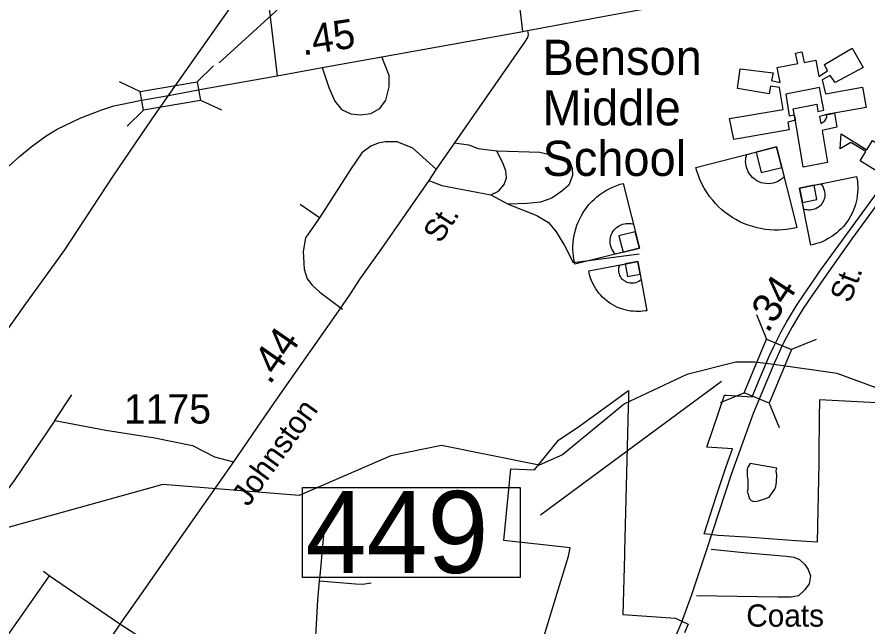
# Model space of a CAD drawing. Extents: x 2082433 to 2279600, y 546599 to 755198.
# Drawn here: x 2136223 to 2139852, y 594769 to 597373 of the extents above; entities that cross this region are included whole.
import ezdxf

# ---------------------------------------------------------------- set-up
doc = ezdxf.new("R2010")
doc.units = 0
for name, color, linetype in [('Exist Boundary Political City Limit New', 7, 'Continuous'), ('Exist Cultural Educational Facility Middle CELL', 7, 'Continuous'), ('Exist Cultural Educational Facility Middle Footprint', 7, 'Continuous'), ('Exist Cultural Educational Facility Middle Label', 7, 'Continuous'), ('Exist Cultural Recreational Baseball or SoftBall Diamond CELL', 7, 'Continuous'), ('Exist Hydrographic Creek Single Shore', 7, 'Continuous'), ('Exist Hydrographic Misc Water Feature', 7, 'Continuous'), ('Exist Railroad Mainline', 7, 'Continuous'), ('Exist Road Non-System Type 51', 7, 'Continuous'), ('Exist Road Non-System Type 51 Label', 7, 'Continuous'), ('Exist Road Primary US Attributed', 7, 'Continuous'), ('Exist Road Primary US Mileage Hundredths English Label', 7, 'Continuous'), ('Exist Road Primary US Structure Standard Bridge CELL', 7, 'Continuous'), ('Exist Road Primary US Structure Standard Bridge Number Label', 7, 'Continuous'), ('Exist Road Secondary Mileage Hundredths English Label', 7, 'Continuous'), ('Exist Road Secondary Structure Standard Bridge CELL', 7, 'Continuous'), ('Exist Road Secondary Structure Standard Bridge Number Label', 7, 'Continuous'), ('Exist Road Secondary Type 51 Attributed', 7, 'Continuous'), ('Exist Road Secondary Type 51 Label', 7, 'Continuous'), ('Exist Road Secondary Type 51 Number Label', 7, 'Continuous'), ('Map Preparation Boundary City Limit Buffer Line', 7, 'Continuous')]:
    doc.layers.add(name, color=color, linetype=linetype)

msp = doc.modelspace()

# ---------------------------------------------------------------- linework, layer by layer
at = {"layer": 'Exist Boundary Political City Limit New'}
for points in [[(2140000, 595720.7), (2139648.5, 595739.1), (2139647.8, 595660.1), (2139646.2, 595508.4), (2139645.8, 595467.8), (2139639, 595130.8), (2139549.8, 595137.1), (2139548, 595137.2), (2139433, 595145.2), (2139413.5, 595146.6), (2139337.5, 595151.8), (2139310, 595153.8), (2139217, 595160.2), (2139156, 595166.5), (2139209.8, 595330.6), (2139245.8, 595440.7), (2139259.2, 595478), (2139278, 595529.7), (2139168.5, 595536.9), (2139243.8, 595758.8), (2139252.2, 595758.4), (2139361.2, 595752.1), (2139395.2, 595834.6), (2139436, 595927.5), (2139453, 595963.5), (2139489.5, 596037.3), (2139507.5, 596070.8), (2139542, 596127.8), (2139553.8, 596145.2), (2139580.5, 596185), (2139628.2, 596253.4), (2139651, 596287.6), (2140000, 596768)], [(2138443, 594635.1), (2138488.8, 594782.6), (2138506.2, 594838.7), (2138576.8, 595071), (2138585, 595107.5), (2138301, 595138.7), (2138331.5, 595443.6), (2138432.5, 595440.5), (2138534.5, 595566.7), (2138626.2, 595627.5), (2138834, 595777.9), (2138833, 595735.4), (2138832.2, 595708.8), (2138827.8, 595536.7), (2138816.2, 595092.1), (2138815.8, 595076.1), (2138809.8, 594822.4), (2139034.5, 594807.1), (2139088.2, 594781), (2139073.2, 594743.8)]]:
    msp.add_lwpolyline(points, dxfattribs=at)
at = {"layer": 'Exist Cultural Educational Facility Middle CELL'}
msp.add_lwpolyline([(2139905.3, 596707.7), (2139822.1, 596759.2), (2139846.4, 596798.4), (2139782.5, 596837.9), (2139737.2, 596810.7), (2139742.2, 596874.2), (2139851.4, 596806.5), (2139875.7, 596845.7), (2139958.9, 596794.1)], close=True, dxfattribs=at)
at = {"layer": 'Exist Cultural Educational Facility Middle Footprint'}
msp.add_lwpolyline([(2139847.9, 596987.2), (2139678.5, 596956.6), (2139648.3, 596948.7), (2139654.5, 596918.4), (2139672, 596930.1), (2139680.2, 596944.1), (2139678.8, 596956.1), (2139713.2, 596962.9), (2139723.3, 596903.1), (2139661, 596887.8), (2139682.9, 596752.3), (2139579.1, 596731.5), (2139546.3, 596929.3), (2139537, 596980.9), (2139637.5, 597000.3), (2139642.5, 596969.7), (2139667.6, 596975.2), (2139649, 597071.4), (2139504.8, 597044), (2139520.1, 596951.2), (2139540.6, 596954.7), (2139546.6, 596932), (2139513.5, 596923.8), (2139519, 596891.6), (2139282.9, 596849.5), (2139264.3, 596939.1), (2139494.1, 596978.2), (2139478.5, 597071.4), (2139439.2, 597077.9), (2139434.8, 597045.1), (2139298.2, 597068.1), (2139310.2, 597152.2), (2139451.2, 597134.7), (2139444.7, 597102), (2139480.7, 597093.2), (2139468.7, 597157.7), (2139556.1, 597174.1), (2139546.3, 597218.9), (2139573.6, 597224.4), (2139583.4, 597179.5), (2139633.7, 597188.3), (2139645.7, 597119.4), (2139682.9, 597143.5), (2139669.8, 597169.7), (2139787.8, 597239.7), (2139835.9, 597157.7), (2139715.7, 597093.2), (2139694.9, 597122.7), (2139661, 597105.2), (2139675.2, 597045.1), (2139832.6, 597073.5)], close=True, dxfattribs=at)
at = {"layer": 'Exist Cultural Recreational Baseball or SoftBall Diamond CELL'}
for points in [[(2139465.4, 596818.1), (2139552.8, 596474.1), (2139542.6, 596471.5), (2139524.9, 596468.1), (2139508.7, 596465.8), (2139491.1, 596464.2), (2139474.5, 596463.3), (2139455.4, 596463.3), (2139436.3, 596464.1), (2139416.3, 596466.5), (2139398.3, 596469.5), (2139382.4, 596472.9), (2139363.9, 596478.1), (2139343.8, 596484.6), (2139324.9, 596492.1), (2139309.4, 596499.3), (2139291.8, 596508.4), (2139279.2, 596515.7), (2139264.7, 596525.3), (2139245.9, 596539), (2139232.3, 596550.2), (2139216.8, 596564.6), (2139204.3, 596577.5), (2139193.1, 596590.5), (2139179.8, 596606.9), (2139166.1, 596627.2), (2139156.5, 596642.8), (2139145.7, 596663.7), (2139138.6, 596679.3), (2139131.9, 596696.4), (2139125.4, 596715.4), (2139121.4, 596730.8)], [(2139465.4, 596818.1), (2139497.8, 596691.2), (2139490.9, 596684.3), (2139481.9, 596677.5), (2139471, 596671.3), (2139460.8, 596667), (2139450.8, 596664.1), (2139441.2, 596662.3), (2139430.4, 596661.3), (2139419.5, 596661.9), (2139410, 596663.5), (2139400.4, 596665.8), (2139391, 596669.3), (2139384.1, 596672.8), (2139375.5, 596678), (2139368.3, 596683.6), (2139364, 596686.9), (2139355.4, 596696.2), (2139350, 596703.8), (2139344.6, 596712.2), (2139341, 596720.2), (2139338.4, 596728.2), (2139335.7, 596737.6), (2139334.2, 596746.7), (2139333.6, 596756.7), (2139334.2, 596765), (2139335.1, 596773.4), (2139336.8, 596780.5), (2139338.5, 596786)], [(2139465.4, 596818.1), (2139378.2, 596796), (2139400.4, 596708.8), (2139487.6, 596730.9)], [(2139563.8, 596643), (2139807.5, 596691.6), (2139808.9, 596684.4), (2139810.6, 596671.9), (2139811.7, 596660.5), (2139812.1, 596648.1), (2139812.2, 596636.5), (2139811.4, 596623.2), (2139810.2, 596609.9), (2139807.8, 596596), (2139805.1, 596583.5), (2139802.1, 596572.5), (2139797.8, 596559.7), (2139792.5, 596545.9), (2139786.6, 596533), (2139781, 596522.4), (2139774, 596510.4), (2139768.5, 596501.9), (2139761.3, 596492.1), (2139751, 596479.4), (2139742.7, 596470.3), (2139732.1, 596460), (2139722.6, 596451.7), (2139713.1, 596444.4), (2139701.1, 596435.7), (2139686.4, 596426.9), (2139675.2, 596420.7), (2139660.2, 596413.9), (2139649, 596409.5), (2139636.8, 596405.5), (2139623.3, 596401.6), (2139612.4, 596399.3)], [(2138880, 596386.6), (2138604.6, 596317.2), (2138602.6, 596325.4), (2138599.9, 596339.5), (2138598.1, 596352.5), (2138596.8, 596366.6), (2138596.1, 596379.9), (2138596.2, 596395.1), (2138596.8, 596410.4), (2138598.8, 596426.4), (2138601.2, 596440.8), (2138604, 596453.5), (2138608.1, 596468.3), (2138613.4, 596484.4), (2138619.4, 596499.5), (2138625.2, 596511.9), (2138632.5, 596526), (2138638.4, 596536), (2138646, 596547.6), (2138657, 596562.6), (2138666, 596573.5), (2138677.5, 596585.9), (2138687.9, 596595.8), (2138698.3, 596604.8), (2138711.5, 596615.4), (2138727.7, 596626.3), (2138740.2, 596634), (2138756.9, 596642.6), (2138769.4, 596648.3), (2138783.1, 596653.6), (2138798.3, 596658.8), (2138810.6, 596662)], [(2139563.8, 596643), (2139653.7, 596661), (2139658.3, 596655.9), (2139662.7, 596649.4), (2139666.6, 596641.5), (2139669.2, 596634.3), (2139670.9, 596627.2), (2139671.9, 596620.4), (2139672.1, 596612.8), (2139671.3, 596605.2), (2139669.9, 596598.6), (2139667.9, 596592), (2139665.2, 596585.6), (2139662.4, 596580.9), (2139658.5, 596575), (2139654.3, 596570.2), (2139651.9, 596567.3), (2139645.1, 596561.7), (2139639.6, 596558.1), (2139633.5, 596554.7), (2139627.7, 596552.4), (2139622.1, 596550.9), (2139615.4, 596549.4), (2139609, 596548.7), (2139602, 596548.6), (2139596.2, 596549.3), (2139590.3, 596550.3), (2139585.5, 596551.7), (2139581.7, 596553.1)], [(2139563.8, 596643), (2139576.1, 596581.2), (2139637.9, 596593.5), (2139625.6, 596655.3)], [(2138880, 596386.6), (2138778.4, 596360.9), (2138772.9, 596366.4), (2138767.5, 596373.6), (2138762.6, 596382.4), (2138759.1, 596390.5), (2138756.8, 596398.5), (2138755.4, 596406.2), (2138754.6, 596414.9), (2138755.1, 596423.6), (2138756.4, 596431.2), (2138758.2, 596438.8), (2138761, 596446.4), (2138763.9, 596451.8), (2138768, 596458.8), (2138772.5, 596464.5), (2138775.2, 596467.9), (2138782.6, 596474.8), (2138788.7, 596479.1), (2138795.4, 596483.4), (2138801.9, 596486.3), (2138808.2, 596488.4), (2138815.8, 596490.5), (2138823.1, 596491.7), (2138831, 596492.1), (2138837.7, 596491.6), (2138844.4, 596490.9), (2138850.1, 596489.5), (2138854.5, 596488.2)], [(2138880, 596386.6), (2138862.4, 596456.4), (2138792.6, 596438.8), (2138810.2, 596369)], [(2138872.9, 596328.6), (2138911.9, 596119.2), (2138905.6, 596118.1), (2138895, 596116.7), (2138885.2, 596116), (2138874.5, 596115.7), (2138864.6, 596115.8), (2138853.2, 596116.6), (2138841.8, 596117.8), (2138829.9, 596120), (2138819.2, 596122.5), (2138809.8, 596125.1), (2138798.9, 596128.9), (2138787.1, 596133.6), (2138776.1, 596138.8), (2138767.1, 596143.7), (2138756.9, 596149.9), (2138749.7, 596154.7), (2138741.3, 596161), (2138730.6, 596169.9), (2138722.9, 596177.2), (2138714.2, 596186.4), (2138707.2, 596194.6), (2138701, 596202.8), (2138693.7, 596213.2), (2138686.3, 596225.9), (2138681.1, 596235.6), (2138675.5, 596248.5), (2138671.8, 596258.1), (2138668.5, 596268.6), (2138665.3, 596280.2), (2138663.5, 596289.6)], [(2138872.9, 596328.6), (2138887.3, 596251.4), (2138882.9, 596247.5), (2138877.3, 596243.8), (2138870.5, 596240.5), (2138864.2, 596238.3), (2138858.2, 596236.9), (2138852.3, 596236.2), (2138845.8, 596236.1), (2138839.3, 596236.8), (2138833.7, 596238.1), (2138828, 596239.9), (2138822.5, 596242.3), (2138818.6, 596244.7), (2138813.6, 596248.1), (2138809.5, 596251.8), (2138807, 596253.9), (2138802.3, 596259.8), (2138799.3, 596264.6), (2138796.4, 596269.8), (2138794.5, 596274.8), (2138793.3, 596279.7), (2138792.1, 596285.4), (2138791.5, 596290.9), (2138791.6, 596296.9), (2138792.2, 596301.8), (2138793.1, 596306.9), (2138794.4, 596311), (2138795.6, 596314.3)], [(2138872.9, 596328.6), (2138819.8, 596318.7), (2138829.7, 596265.6), (2138882.7, 596275.5)]]:
    msp.add_lwpolyline(points, close=True, dxfattribs=at)
at = {"layer": 'Exist Hydrographic Creek Single Shore'}
msp.add_lwpolyline([(2140083.9, 595718.9), (2139724.8, 595850.7), (2139453.7, 595890.1), (2139371, 595899.4), (2139291.7, 595898.9), (2139082.8, 595847.4), (2138816.8, 595721.5), (2138551.7, 595503.8), (2138451.6, 595460), (2138034.7, 595543.8), (2137818.6, 595499), (2137427.8, 595329.7), (2136844.6, 595377.7), (2135895.6, 595114.7), (2135512.5, 595115.9), (2135228.5, 595170.8), (2134886.5, 595377.9), (2134551.7, 595735.6), (2134275.7, 596082.4), (2134191.6, 596251.4), (2133962.5, 597164.7), (2133903.5, 597297.2), (2133200.6, 597937.9)], dxfattribs=at)
at = {"layer": 'Exist Hydrographic Misc Water Feature'}
msp.add_lwpolyline([(2139466.3, 595447.3), (2139352.3, 595466.6), (2139344.3, 595454.4), (2139340.2, 595442.9), (2139340.6, 595426.6), (2139340.6, 595414.4), (2139342.8, 595396.7), (2139342.8, 595378.8), (2139342.8, 595354.5), (2139340.8, 595346.7), (2139342.8, 595340.7), (2139346.7, 595326.7), (2139350.6, 595316.8), (2139357, 595308.5), (2139369.1, 595304.7), (2139383, 595306.6), (2139393.1, 595308.7), (2139410.7, 595315), (2139434.7, 595323.2), (2139444.5, 595337), (2139458.5, 595357.2), (2139462.8, 595369.2), (2139464.8, 595387.1), (2139466.5, 595417.3), (2139464.2, 595435.1), (2139466.3, 595447.3)], dxfattribs=at)
at = {"layer": 'Exist Railroad Mainline'}
msp.add_lwpolyline([(2134527.2, 593667.5), (2134688.3, 593900), (2134802.1, 594052.2), (2135000.2, 594341.2), (2135424.7, 594949.7), (2135576, 595167.7), (2135707.1, 595359.6), (2135981.5, 595757.3), (2136253.8, 596138.9), (2136427.3, 596379.2), (2136632.7, 596694), (2136796.3, 596934.6), (2136870.1, 597038.6), (2137144.2, 597427.7)], dxfattribs=at)
at = {"layer": 'Exist Road Non-System Type 51'}
for p, q in [((2138382.1, 597311.3), (2138336, 597720)), ((2138245.3, 596614.1), (2138320.2, 596574.6)), ((2137514, 596515.5), (2137431.2, 596572.7)), ((2138597.2, 596325.3), (2138879.1, 596362.7)), ((2136383.4, 595651.1), (2136456.4, 595759.5))]:
    msp.add_line(p, q, dxfattribs=at)
for points in [[(2138336, 597720), (2137918.1, 597637.2), (2137325.7, 597531.7), (2137302.1, 597517.9), (2137290.2, 597492.3), (2137294.2, 597458.8), (2137333.1, 597121.8)], [(2137525.8, 597158.1), (2137553.4, 597071.4), (2137579, 597014.2), (2137608.6, 596978.8), (2137648, 596959), (2137689.4, 596955.1), (2137732.8, 596961), (2137772.2, 596982.7), (2137797.8, 597018.2), (2137811.6, 597075.3), (2137811.6, 597122.7), (2137780.4, 597202.9)], [(2138011.7, 596722.8), (2137912.2, 596813.2), (2137845.2, 596840.8), (2137793.9, 596840.8), (2137764.3, 596834.8), (2137732.8, 596821), (2137695.3, 596793.4), (2137646.1, 596722.5), (2137514, 596515.5)], [(2138090, 596836.2), (2138150.7, 596827), (2138192.1, 596811.2), (2138271, 596801.3)], [(2138245.3, 596614.1), (2138278.8, 596629.8), (2138302.5, 596657.4), (2138312.4, 596687), (2138310.4, 596716.6), (2138298.6, 596746.1), (2138271, 596801.3)], [(2138271, 596801.3), (2138454.3, 596795.4), (2138533.1, 596777.7), (2138572.6, 596765.9), (2138586.4, 596748.1), (2138592.3, 596726.4), (2138594.3, 596696.9), (2138578.5, 596655.5), (2138548.9, 596629.8), (2138505.5, 596600.3), (2138458.2, 596582.5), (2138401.1, 596576.6), (2138320.2, 596574.6)], [(2137980.5, 596674.7), (2138036.4, 596653.5), (2138245.3, 596614.1)], [(2138320.2, 596574.6), (2138442.5, 596525.4), (2138491.8, 596495.8), (2138525.3, 596456.4), (2138560.7, 596397.2), (2138597.2, 596325.3)], [(2137514, 596515.5), (2137454.8, 596430.7), (2137445, 596371.6), (2137448.9, 596296.7), (2137460.8, 596255.3), (2137482.4, 596227.7), (2137516, 596198.1), (2137612.5, 596125.2)], [(2136383.4, 595651.1), (2136210, 595394.8), (2136004.9, 595116.9)], [(2136383.4, 595651.1), (2136602.3, 595609.7), (2136811.2, 595576.2), (2136971.9, 595543.6), (2137066.1, 595495.5), (2137146.6, 595473.9)], [(2137454.5, 593898.7), (2137469.9, 594249.5), (2137491.4, 594604.5), (2137507.1, 594883.6), (2137514.8, 594966.4), (2137518.6, 595002.4), (2137537.7, 595224.7)], [(2139186.6, 595101.1), (2139326.6, 595087.3), (2139508, 595071.5), (2139539.5, 595067.6), (2139563.2, 595057.7), (2139586.8, 595036), (2139600.6, 595014.3), (2139610.5, 594986.7), (2139604.6, 594953.2), (2139584.8, 594925.6), (2139559.2, 594902), (2139527.7, 594896.1), (2139470.5, 594896.1), (2139123.6, 594902)], [(2136360.5, 594987.6), (2136161.1, 594702.9), (2135859, 594914.7), (2135664.4, 594628.4), (2135509.8, 594413.7), (2135817.5, 594203.3), (2135963.5, 594415.2), (2136161.1, 594702.9), (2136470, 594492.9)], [(2136661.1, 594781.4), (2136360.5, 594987.6), (2136335, 595006)], [(2137514.8, 594966.4), (2137667.4, 594953.1), (2137698.6, 594952.5), (2137734.9, 594957.5)], [(2136791.2, 594646.2), (2136793.8, 594674.2), (2136791.8, 594687.6), (2136788, 594695.8), (2136781, 594704.8), (2136774.7, 594708.6), (2136661.1, 594781.4), (2136470, 594492.9), (2136775.9, 594292.2)]]:
    msp.add_lwpolyline(points, dxfattribs=at)
at = {"layer": 'Exist Road Primary US Attributed'}
for points in [[(2138401.6, 597316.1), (2138753.9, 597380.9), (2139118.6, 597447.9), (2139494.7, 597515.4), (2139773.6, 597562.9), (2139981.1, 597597.5), (2140056, 597614), (2140100, 597625.9), (2140165.4, 597650.4), (2140227, 597676.5), (2140334, 597729.5), (2140387, 597763), (2140441, 597804.1), (2140486.4, 597845.2), (2140514.5, 597866.8), (2140630.2, 598002), (2140759.9, 598172.8), (2140864.7, 598322.1), (2141028.5, 598538)], [(2136152, 596703.9), (2136204.8, 596751.2), (2136233.1, 596778.2), (2136283.4, 596818.7), (2136346.5, 596865.4), (2136394.7, 596894.3), (2136495.2, 596942.4), (2136584.2, 596977), (2136635.3, 596993.9), (2136672.1, 597001.3), (2136747.4, 597016.4), (2136870.1, 597038.6), (2137018.8, 597066.5), (2137333.1, 597121.8), (2137525.8, 597158.1), (2137780.4, 597202.9), (2138382.1, 597311.3), (2138401.6, 597316.1)]]:
    msp.add_lwpolyline(points, dxfattribs=at)
at = {"layer": 'Exist Road Primary US Structure Standard Bridge CELL'}
for p, q in [((2136992.3, 597096.2), (2137061.4, 597164.6)), ((2136659, 597097.5), (2136747.8, 597055.6)), ((2137006.2, 597018.2), (2137095, 596976.3)), ((2136693, 596907.4), (2136762, 596975.8))]:
    msp.add_line(p, q, dxfattribs=at)
msp.add_lwpolyline([(2136747.8, 597055.6), (2136992.2, 597096.6), (2137006.5, 597016.8), (2136762, 596975.8)], close=True, dxfattribs=at)
at = {"layer": 'Exist Road Primary US Structure Standard Bridge Number Label'}
msp.add_line((2137085.9, 597177.3), (2138117.6, 598125.9), dxfattribs=at)
at = {"layer": 'Exist Road Secondary Structure Standard Bridge CELL'}
for p, q in [((2139379.5, 596102.7), (2139422.6, 595998)), ((2139634.1, 595996.5), (2139529.5, 595953.5)), ((2139329.1, 595768.4), (2139224.4, 595725.4)), ((2139433.6, 595724.9), (2139476.6, 595620.2))]:
    msp.add_line(p, q, dxfattribs=at)
msp.add_lwpolyline([(2139529.5, 595953.5), (2139434.1, 595724.7), (2139327.2, 595769.2), (2139422.6, 595998)], close=True, dxfattribs=at)
at = {"layer": 'Exist Road Secondary Structure Standard Bridge Number Label'}
msp.add_line((2139230.3, 595817), (2138457.5, 595245.8), dxfattribs=at)
msp.add_lwpolyline([(2137442, 595363.9), (2138370.9, 595363.9), (2138370.9, 594979.8), (2137442, 594979.8)], close=True, dxfattribs=at)
at = {"layer": 'Exist Road Secondary Type 51 Attributed'}
for points in [[(2138401.6, 597316.1), (2138404.6, 597298.3), (2138402.5, 597285.4), (2138389.5, 597265), (2138090, 596836.2), (2138011.7, 596722.8), (2137980.5, 596674.7), (2137778.2, 596385.4), (2137686.5, 596254.8), (2137644.5, 596191.6), (2137594.7, 596118), (2137343.9, 595759.9), (2137263, 595644.8), (2137146.6, 595473.9), (2136903.8, 595127.2), (2136780.3, 594949.6), (2136661.1, 594781.4)], [(2140022.7, 596749.7), (2139872.2, 596542.5), (2139787.7, 596425.4), (2139687.7, 596284.6), (2139616.9, 596182.9), (2139579.6, 596128.2), (2139559.6, 596096.3), (2139531.7, 596050.2), (2139498.2, 595987.8), (2139484, 595957.8), (2139468.3, 595922.6), (2139457.3, 595897.5)], [(2139457.3, 595897.5), (2139365.7, 595680.4), (2139271.7, 595420.4), (2139166.6, 595098.2), (2139101.4, 594902), (2139058.2, 594785.2), (2139000.9, 594652.7)]]:
    msp.add_lwpolyline(points, dxfattribs=at)
at = {"layer": 'Map Preparation Boundary City Limit Buffer Line'}
for points in [[(2140000, 595720.7), (2139648.5, 595739.1), (2139647.8, 595660.1), (2139646.2, 595508.4), (2139645.8, 595467.8), (2139639, 595130.8), (2139549.8, 595137.1), (2139548, 595137.2), (2139433, 595145.2), (2139413.5, 595146.6), (2139337.5, 595151.8), (2139310, 595153.8), (2139217, 595160.2), (2139156, 595166.5), (2139209.8, 595330.6), (2139245.8, 595440.7), (2139259.2, 595478), (2139278, 595529.7), (2139168.5, 595536.9), (2139243.8, 595758.8), (2139252.2, 595758.4), (2139361.2, 595752.1), (2139395.2, 595834.6), (2139436, 595927.5), (2139453, 595963.5), (2139489.5, 596037.3), (2139507.5, 596070.8), (2139542, 596127.8), (2139553.8, 596145.2), (2139580.5, 596185), (2139628.2, 596253.4), (2139651, 596287.6), (2140000, 596768)], [(2138443, 594635.1), (2138488.8, 594782.6), (2138506.2, 594838.7), (2138576.8, 595071), (2138585, 595107.5), (2138301, 595138.7), (2138331.5, 595443.6), (2138432.5, 595440.5), (2138534.5, 595566.7), (2138626.2, 595627.5), (2138834, 595777.9), (2138833, 595735.4), (2138832.2, 595708.8), (2138827.8, 595536.7), (2138816.2, 595092.1), (2138815.8, 595076.1), (2138809.8, 594822.4), (2139034.5, 594807.1), (2139088.2, 594781), (2139073.2, 594743.8)]]:
    msp.add_lwpolyline(points, dxfattribs=at)

# ---------------------------------------------------------------- texts
at = {"layer": 'Exist Cultural Educational Facility Middle Label'}
for s, p in [('Benson', (2138466.2, 597126)), ('Middle', (2138466.2, 596910.4)), ('School', (2138466.2, 596694.7))]:
    msp.add_text(s, height=150, dxfattribs=at).set_placement(p)
at = {"layer": 'Exist Road Non-System Type 51 Label'}
msp.add_text('Coats', height=95, dxfattribs=at).set_placement((2139336.3, 594770.4))
at = {"layer": 'Exist Road Primary US Mileage Hundredths English Label'}
msp.add_text('.45', height=125, rotation=8.5912, dxfattribs=at).set_placement((2137443.3, 597208.9))
at = {"layer": 'Exist Road Secondary Mileage Hundredths English Label'}
for s, rotation, p in [('.34', 56.6064, (2139428.4, 596020.1)), ('.44', 55.0524, (2137301.8, 595799.7))]:
    msp.add_text(s, height=125, rotation=rotation, dxfattribs=at).set_placement(p)
at = {"layer": 'Exist Road Secondary Structure Standard Bridge Number Label'}
msp.add_text('449', height=350, dxfattribs=at).set_placement((2137454.5, 594999.6))
at = {"layer": 'Exist Road Secondary Type 51 Label'}
for s, rotation, p in [('St.', 57.156, (2138030.4, 596402.6)), ('St.', 69.0919, (2139779.3, 596148)), ('Johnston', 54.1037, (2137209.8, 595279))]:
    msp.add_text(s, height=95, rotation=rotation, dxfattribs=at).set_placement(p)
at = {"layer": 'Exist Road Secondary Type 51 Number Label'}
msp.add_text('1175', height=125, dxfattribs=at).set_placement((2136678.9, 595637.5))

doc.saveas('drawing.dxf')
